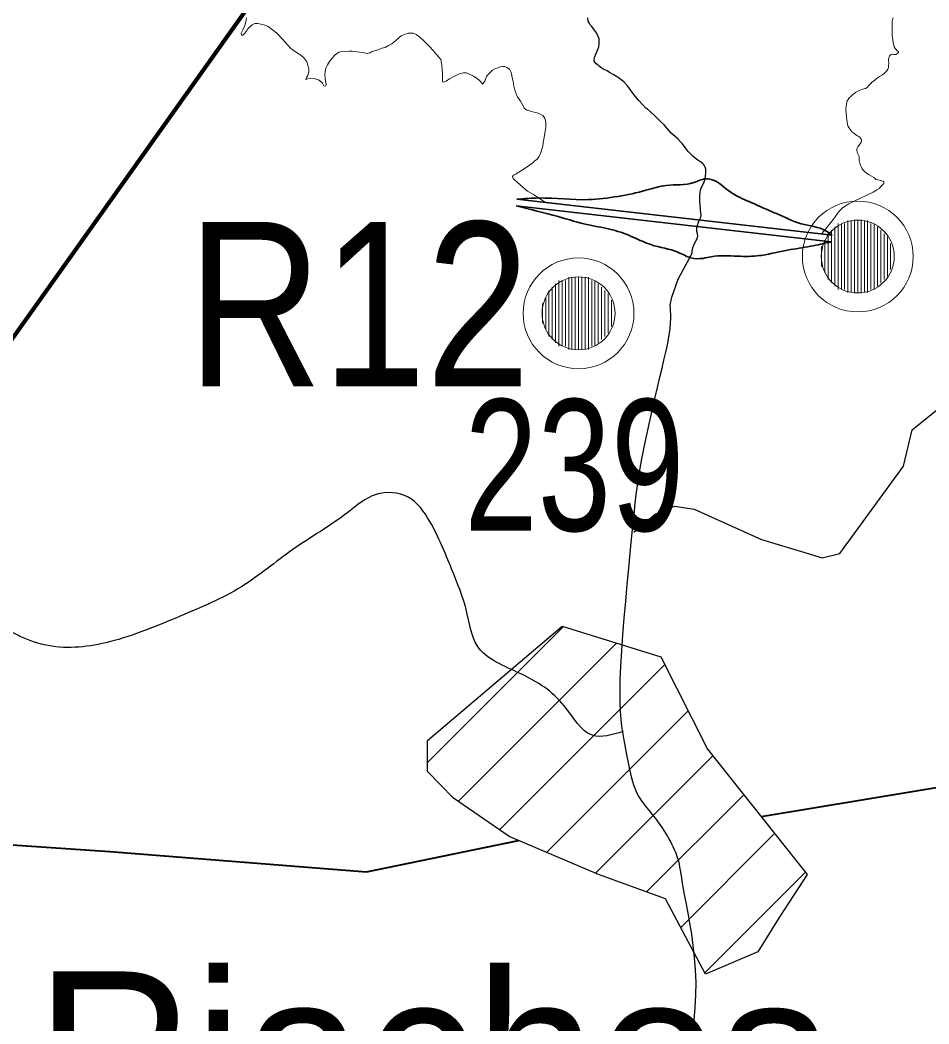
# Model space of a CAD drawing. Extents: x 553962 to 842807, y 8883888 to 9032388.
# Drawn here: x 708296 to 711063, y 8960766 to 8963822 of the extents above; entities that cross this region are included whole.
import ezdxf
from ezdxf.enums import TextEntityAlignment as Align

# ---------------------------------------------------------------- set-up
doc = ezdxf.new("R2010")
doc.units = 0
doc.header["$LTSCALE"] = 160
for name, color, linetype, lineweight in [('15', 7, 'Continuous', 25), ('21', 7, 'Continuous', 25), ('27', 7, 'Continuous', 90), ('28', 7, 'Continuous', 13), ('33', 7, 'Continuous', 13), ('8', 7, 'Continuous', 13)]:
    doc.layers.add(name, color=color, linetype=linetype, lineweight=lineweight)
doc.layers.add('29', color=7, linetype='Continuous')

msp = doc.modelspace()

# ---------------------------------------------------------------- linework, layer by layer
at = {"layer": '15', "lineweight": 40}
for points in [[(710551.5, 8961397.1), (711177.1, 8961501.2), (712016, 8961727.1), (712359, 8961724.2), (713550.7, 8961508.2), (716056.5, 8960938), (717193.5, 8960736.2), (719630.3, 8960157.3)], [(704410.2, 8961560.7), (707197.4, 8961384.6), (708568.6, 8961290.5), (709350.1, 8961228.9), (709812.8, 8961324.8)]]:
    msp.add_lwpolyline(points, dxfattribs=at)
at = {"layer": '21'}
for points in [[(710341.7, 8963112), (710341.4, 8963118.8), (710343.5, 8963128.8), (710347.6, 8963139.4), (710354.1, 8963151.2), (710357.1, 8963156.2), (710358.5, 8963160.6), (710358.8, 8963163.6), (710357.9, 8963170.6), (710356.5, 8963178), (710355.6, 8963184.5), (710356.2, 8963190.1), (710358, 8963196.8), (710361.5, 8963206.8), (710364.5, 8963213.6), (710368.3, 8963221.3), (710369.5, 8963228.1), (710368.6, 8963236.9), (710367.1, 8963241.9), (710366.8, 8963249.6), (710365.6, 8963268.8), (710365.6, 8963287.6), (710367.7, 8963303.5), (710370.7, 8963313.2), (710376.6, 8963324.4), (710380.1, 8963334.5), (710382.8, 8963345.1), (710383.7, 8963357.7), (710383.1, 8963367.8), (710381.6, 8963373.7), (710378.1, 8963379.6), (710373, 8963385.8), (710370.3, 8963388.6), (710365.3, 8963391.5), (710358.8, 8963395.4), (710350.6, 8963401.6), (710343.8, 8963407.5), (710335.8, 8963415.4), (710329.3, 8963421.3), (710320.2, 8963434), (710312.5, 8963445.2), (710306.3, 8963450.8), (710298, 8963459.9), (710289.9, 8963467.5), (710278.4, 8963477.9), (710266.9, 8963490.5), (710256.9, 8963502.3), (710245.7, 8963513.2), (710235.6, 8963523), (710225.9, 8963531.8), (710215.8, 8963541), (710206.1, 8963550.1), (710201.1, 8963553.9), (710191.5, 8963563.6), (710180, 8963576.6), (710168.8, 8963590.4), (710158.4, 8963602.8), (710151.4, 8963613.1), (710145.5, 8963621.1), (710133.7, 8963633.2), (710125.7, 8963640.2), (710118, 8963645.8), (710112, 8963649.9), (710101.7, 8963656.4), (710090.1, 8963662.2), (710082.8, 8963666.7), (710073.6, 8963671.1), (710065.1, 8963676.4), (710058.6, 8963681.4), (710055, 8963685), (710050, 8963688.5), (710045.3, 8963693.2), (710043.8, 8963697), (710043.2, 8963702.1), (710045, 8963707.7), (710049.1, 8963718), (710052.1, 8963724.8), (710054.4, 8963732.6), (710057.4, 8963740.3), (710059.2, 8963748), (710059.2, 8963757.1), (710058.6, 8963764.2), (710056.2, 8963771.8), (710050.3, 8963783.3), (710045, 8963790.7), (710036.4, 8963801.9), (710030.5, 8963808.3), (710027.8, 8963813.7), (710025.7, 8963818.7), (710024.6, 8963828.1)], [(710164.8, 8962317.2), (710168.7, 8962351.7), (710172.8, 8962385.1), (710177.5, 8962418), (710182.7, 8962451.3), (710188.8, 8962485.8), (710195.8, 8962521.8), (710203.5, 8962558.9), (710211.7, 8962596.3), (710220, 8962633.4), (710228.3, 8962669.3), (710236.4, 8962703.3), (710243.8, 8962734.7), (710250.5, 8962762.6), (710256.1, 8962786.7), (710260.8, 8962807), (710264.6, 8962824.2), (710267.7, 8962838.7), (710270.1, 8962851), (710271.9, 8962861.6), (710273.3, 8962870.9), (710274.4, 8962879.4), (710275.3, 8962887.5), (710275.9, 8962895.5), (710276.3, 8962903.4), (710276.6, 8962911.3), (710276.6, 8962919.3), (710276.5, 8962927.5), (710276.2, 8962936), (710275.8, 8962945), (710275.2, 8962954.4), (710280.1, 8962978.4), (710299.5, 8963033.2), (710341.7, 8963112)], [(710674.9, 8962204.1), (710737.2, 8962184.8), (710790.9, 8962198.1), (710985, 8962463.8), (711011.2, 8962574.6), (711153.5, 8962689.4), (711435.9, 8963104.2)], [(710164.4, 8962263.4), (710229.5, 8962317.3), (710287.9, 8962342), (710347.9, 8962333.1)], [(710310.3, 8961209.6), (710308.3, 8961222.6), (710306.5, 8961233.8), (710304.7, 8961243.7), (710302.9, 8961252.7), (710300.8, 8961261.4), (710298.3, 8961270), (710295.4, 8961278.7), (710292.1, 8961287.5), (710288.5, 8961296.2), (710284.5, 8961304.9), (710280.3, 8961313.5), (710275.9, 8961322), (710271.3, 8961330.4), (710266.6, 8961338.7), (710261.7, 8961346.8), (710256.8, 8961354.7), (710251.7, 8961362.5), (710246.5, 8961370.1), (710241.3, 8961377.5), (710236, 8961384.6), (710230.8, 8961391.6), (710225.5, 8961398.4), (710220.2, 8961404.9), (710215.1, 8961411.3), (710209.9, 8961417.6), (710204.9, 8961423.7), (710200.1, 8961429.8), (710195.4, 8961435.8), (710190.9, 8961441.7), (710186.6, 8961447.7), (710182.5, 8961453.9), (710178.6, 8961460.3), (710174.9, 8961467.3), (710171.3, 8961474.8), (710167.9, 8961483.2), (710164.6, 8961492.5), (710161.4, 8961502.8), (710158.2, 8961514.5), (710155.2, 8961527.2), (710152.2, 8961540.9), (710149.2, 8961555.4), (710146.2, 8961570.7), (710143.2, 8961586.5), (710140.2, 8961602.7), (710137.1, 8961619.2), (710133.9, 8961636), (710130.9, 8961653.7), (710128.1, 8961672.8), (710125.7, 8961694), (710123.8, 8961718.1), (710122.6, 8961745.6), (710122.3, 8961777.3), (710122.9, 8961813.8), (710124.7, 8961855.4), (710127.4, 8961901.3), (710130.9, 8961950.3), (710135, 8962001.2), (710139.5, 8962052.7), (710144.1, 8962103.7), (710148.7, 8962152.9), (710153.1, 8962199.2), (710157.2, 8962241.7), (710161, 8962280.7), (710164.8, 8962317.2)], [(710347.9, 8962333.1), (710553, 8962240.9), (710674.9, 8962204.1)], [(710342.4, 8960740.3), (710347.6, 8960778), (710351.3, 8960816.1), (710353.4, 8960854.3), (710353.8, 8960892.7), (710352.3, 8960930.7), (710349.4, 8960968.1), (710345.3, 8961004.5), (710340.4, 8961039.4), (710335, 8961072.3), (710329.6, 8961102.9), (710324.3, 8961130.7), (710319.7, 8961155.3), (710315.8, 8961176.5), (710312.8, 8961194.4), (710310.3, 8961209.6)]]:
    msp.add_lwpolyline(points, dxfattribs=at)
msp.add_spline([(710131.8, 8961656.3), (710038.2, 8961644.6), (709952.5, 8961734.3), (709819.9, 8961831.8), (709687.4, 8961917.5), (709656.2, 8962018.9), (709609.4, 8962151.4), (709543.1, 8962295.7), (709476.8, 8962369.8), (709379.4, 8962377.6), (709293.6, 8962323), (709126, 8962209.9), (708970, 8962096.9), (708782.9, 8962007.2), (708568.5, 8961929.2), (708381.3, 8961917.5), (708221.5, 8961987.7), (708096.8, 8962093), (707991.5, 8962217.7), (707749.8, 8962326.9), (707512, 8962326.9), (707301.5, 8962284), (707215.7, 8962330.8), (707145.5, 8962459.4), (707075.3, 8962576.4), (706915.5, 8962654.3), (706724.5, 8962763.5), (706475, 8962868.8), (706285.5, 8962993.6), (706252.3, 8963024.5), (706110.5, 8963180), (706048.8, 8963234.9), (705965.3, 8963310.3), (705863.5, 8963374.4), (705840.7, 8963390.4), (705796.9, 8963407.8)], degree=3, dxfattribs=at)
at = {"layer": '27'}
msp.add_lwpolyline([(691582, 8951218.7), (697371.2, 8956056), (705081.2, 8958366.8), (713138.6, 8969695)], dxfattribs=at)
at = {"layer": '28'}
for p, q in [((709535.9, 8961561.5), (709950.2, 8961975.8)), ((709629.5, 8961443), (710112, 8961925.4)), ((709755.6, 8961356.9), (710258.7, 8961860)), ((709898.9, 8961288), (710329.8, 8961719)), ((710047.5, 8961224.5), (710405, 8961582)), ((710202.9, 8961167.8), (710498.8, 8961463.7)), ((710307.1, 8961059.9), (710592.5, 8961345.3)), ((710380.7, 8960921.3), (710686.3, 8961227))]:
    msp.add_line(p, q, dxfattribs=at)
at = {"layer": '28', "lineweight": 25}
msp.add_lwpolyline([(709946.6, 8961976.9), (710246.8, 8961883.4), (710388.4, 8961602.9), (710691.5, 8961220.5), (710606.5, 8961090.1), (710541.4, 8960985.3), (710382.8, 8960917.3), (710261, 8961146.8), (710057.1, 8961220.5), (709785.2, 8961336.6), (709615.2, 8961452.8), (709535.9, 8961534.9), (709535.9, 8961628.4)], close=True, dxfattribs=at)
at = {"layer": '33'}
for p, q in [((710786, 8963202), (710786, 8963002)), ((710796, 8963202), (710796, 8963002)), ((710806, 8963202), (710806, 8963002)), ((710816, 8963212), (710816, 8962992)), ((710826, 8963212), (710826, 8962992)), ((710836, 8963212), (710836, 8962992)), ((710846, 8963212), (710846, 8962992)), ((710856, 8963212), (710856, 8962992)), ((710866, 8963212), (710866, 8962992)), ((710876, 8963212), (710876, 8962992)), ((710886, 8963202), (710886, 8963002)), ((710896, 8963202), (710896, 8963002)), ((710756, 8963172), (710756, 8963032)), ((710766, 8963182), (710766, 8963022)), ((710776, 8963192), (710776, 8963012)), ((710906, 8963192), (710906, 8963012)), ((710916, 8963182), (710916, 8963022)), ((710926, 8963172), (710926, 8963032)), ((710746, 8963152), (710746, 8963052)), ((710936, 8963162), (710936, 8963042)), ((710946, 8963142), (710946, 8963062)), ((710736, 8963132), (710736, 8963072)), ((709926, 8963019), (709926, 8962839)), ((709936, 8963029), (709936, 8962829)), ((709946, 8963029), (709946, 8962829)), ((709956, 8963029), (709956, 8962829)), ((709966, 8963039), (709966, 8962819)), ((709976, 8963039), (709976, 8962819)), ((709986, 8963039), (709986, 8962819)), ((709996, 8963039), (709996, 8962819)), ((710006, 8963039), (710006, 8962819)), ((710016, 8963039), (710016, 8962819)), ((710026, 8963039), (710026, 8962819)), ((710036, 8963029), (710036, 8962829)), ((710046, 8963029), (710046, 8962829)), ((710056, 8963019), (710056, 8962839)), ((709906, 8962999), (709906, 8962859)), ((709916, 8963009), (709916, 8962849)), ((710066, 8963009), (710066, 8962849)), ((710076, 8962999), (710076, 8962859)), ((710086, 8962989), (710086, 8962869)), ((709886, 8962959), (709886, 8962899)), ((709896, 8962979), (709896, 8962879)), ((710096, 8962969), (710096, 8962889))]:
    msp.add_line(p, q, dxfattribs=at)
for centre, radius in [((710846, 8963102), 168.7), ((710846, 8963102), 111), ((709996, 8962929), 168.7), ((709996, 8962929), 111)]:
    msp.add_circle(centre, radius, dxfattribs=at)
at = {"layer": '8', "lineweight": 35}
for p, q in [((709808.6, 8963276.2), (710767.6, 8963166.7)), ((709806.3, 8963256.3), (710765.4, 8963146.8))]:
    msp.add_line(p, q, dxfattribs=at)
at = {"layer": '8'}
msp.add_line((710734.9, 8963170.4), (709898, 8963265.9), dxfattribs=at)
for points in [[(709010.2, 8963811), (709002.1, 8963806.7), (708994.3, 8963800.5), (708988.7, 8963794.9), (708985.6, 8963788.4), (708978.1, 8963779.4), (708973.5, 8963775.7), (708970.1, 8963775.7), (708969.4, 8963782.2), (708971, 8963786.2), (708973.8, 8963792.1), (708979.7, 8963805.1), (708983.4, 8963816), (708985, 8963828.1)], [(709344.1, 8963722.3), (709307, 8963726.7), (709297.3, 8963727.3), (709275.6, 8963726.1), (709266, 8963723.9), (709255.3, 8963716), (709246.2, 8963705.7), (709237.9, 8963695.5), (709232, 8963685.2), (709226.7, 8963675), (709224.5, 8963664.8), (709223.6, 8963655.5), (709224.8, 8963642.4), (709226.7, 8963632.8), (709227.3, 8963626), (709226.4, 8963621.9), (709223.3, 8963621), (709220.8, 8963621.9), (709219.2, 8963623.8), (709216.1, 8963630), (709206.2, 8963638.4), (709191.2, 8963644), (709180.7, 8963644.9), (709172.3, 8963643), (709165.5, 8963640.9), (709167.3, 8963646.8), (709172.3, 8963653.3), (709174.8, 8963664.5), (709175.1, 8963671.9), (709171.7, 8963684.9), (709168.9, 8963694.6), (709160.1, 8963706.9), (709150.2, 8963715.3), (709137.1, 8963722.7), (709120.3, 8963734.8), (709108.5, 8963747.6), (709096.1, 8963762.8), (709077.6, 8963781.9), (709064.8, 8963792.4), (709050.9, 8963801.7), (709038.4, 8963807.6), (709020.1, 8963811.3), (709010.2, 8963811)], [(710953.7, 8963828.2), (710951.1, 8963818.6), (710950.4, 8963809.7), (710950.2, 8963799.4), (710950.4, 8963789.3), (710950.4, 8963775.3), (710952.6, 8963761.2), (710954, 8963752.3), (710955.6, 8963745.5), (710957.2, 8963739.9), (710959.8, 8963735.2), (710961.9, 8963732.8), (710965.9, 8963728.4), (710969, 8963725.6), (710970.9, 8963723.9), (710970.4, 8963722.8), (710966.6, 8963719.8), (710961.8, 8963717.2), (710955.5, 8963716.9), (710951.1, 8963717.9), (710947.3, 8963716.9), (710944.5, 8963714.6), (710942.4, 8963711.8), (710940.7, 8963707.6), (710939.3, 8963703.3)], [(709582, 8963633.4), (709582, 8963641), (709581.7, 8963656.7), (709580.8, 8963671.8), (709579.7, 8963684.1), (709578.2, 8963694.2), (709577.7, 8963698.3), (709576.5, 8963701.8), (709571.8, 8963708.2), (709564, 8963717.2), (709553.7, 8963728.8), (709541.1, 8963742.5), (709525.1, 8963758.8), (709512.8, 8963770.1), (709502.1, 8963777.4), (709492.4, 8963781.5), (709484.6, 8963782.3), (709477.6, 8963781.5), (709466.2, 8963778), (709456.3, 8963773.3), (709449.6, 8963768.7), (709444.7, 8963763.7), (709435.1, 8963755.8), (709427.5, 8963749.1), (709417.9, 8963744.5), (709407.7, 8963738.4), (709397.5, 8963735.8), (709388.5, 8963732.5), (709379.2, 8963729.1), (709367.8, 8963725.6), (709361.7, 8963722.3), (709355.5, 8963720.9), (709350.6, 8963719.7), (709344.1, 8963722.3)], [(710939.3, 8963703.3), (710939.8, 8963697.2), (710940.5, 8963691.2), (710940, 8963681.8), (710939.6, 8963675.9), (710937.5, 8963672.2), (710934.9, 8963666.8), (710930.6, 8963663.2), (710926.7, 8963659.3), (710921.2, 8963655.5), (710912.2, 8963649.9), (710903.3, 8963644.1), (710896.8, 8963637.8), (710889.2, 8963632.6), (710885.2, 8963628.1), (710879.6, 8963622.3), (710874.2, 8963616.7), (710869.3, 8963613.8), (710864.8, 8963612), (710857.1, 8963610.1), (710848.2, 8963606.3), (710838.6, 8963601), (710830.8, 8963594.8), (710825.2, 8963589.5), (710820.1, 8963584.6), (710816.6, 8963579.9), (710813.8, 8963575.5), (710812.2, 8963570.5), (710811.2, 8963566.1), (710810.5, 8963560), (710809.8, 8963548.8), (710810.7, 8963539.3), (710812.1, 8963525.4), (710813.4, 8963512.1), (710814.4, 8963503.9), (710816.9, 8963498.2), (710821.3, 8963491.5), (710828.3, 8963482), (710834.5, 8963477.1), (710840, 8963472.6), (710845.4, 8963469.3), (710849.5, 8963467.2), (710852.5, 8963464.9), (710854.4, 8963462.6), (710856.6, 8963459.5), (710857.1, 8963456.7), (710857.1, 8963453.4), (710856.6, 8963450.5), (710854.4, 8963447), (710850.6, 8963441.4), (710846.4, 8963436.2), (710843.7, 8963431.8), (710843.1, 8963429.3), (710843.1, 8963424.6), (710843.7, 8963420.5), (710844.9, 8963416.7), (710848.3, 8963410.5), (710850, 8963406.2), (710849.8, 8963401.9), (710850.6, 8963394.7), (710852.3, 8963386.5), (710854.5, 8963379.6), (710856.1, 8963375.5), (710859.7, 8963369), (710865.2, 8963361.4), (710871.7, 8963356.5), (710878.8, 8963351.9), (710887.8, 8963347), (710894.4, 8963342.9), (710898.3, 8963340.1), (710899.5, 8963337.5), (710901.3, 8963336.9), (710907.2, 8963335.4), (710916.6, 8963333.6), (710922.5, 8963331.1), (710925.3, 8963329.8), (710925.6, 8963326.9), (710925, 8963324.7), (710922.3, 8963321.3), (710917.7, 8963315.9), (710910.7, 8963309.3), (710903.8, 8963304.6), (710892.4, 8963297.8), (710871.8, 8963287.6), (710839.2, 8963272.4), (710818.9, 8963262.5), (710805.4, 8963254.2), (710798.8, 8963249.6), (710792.5, 8963243.4), (710786.2, 8963235.7), (710775.2, 8963219.8), (710760, 8963200.6), (710747.3, 8963185.2), (710736.2, 8963172.1), (710734.9, 8963170.4)], [(709893.2, 8963477.7), (709894.9, 8963488.1), (709896, 8963494.2), (709896, 8963501.5), (709896.6, 8963509.6), (709895.8, 8963517.2), (709893.7, 8963522.4), (709890.8, 8963527.1), (709887, 8963531.5), (709881.5, 8963534.7), (709872.7, 8963538.4), (709860.8, 8963541.1), (709852, 8963543.1), (709844.7, 8963546), (709838.6, 8963547.5), (709834, 8963550.4), (709830.8, 8963553.9), (709827, 8963561.1), (709818.8, 8963575.1), (709817.5, 8963577.9), (709813.4, 8963583.5), (709809.9, 8963587.2), (709808.4, 8963592.2), (709802.3, 8963608.5), (709799.4, 8963621), (709797.7, 8963630.9), (709795.3, 8963642.8), (709793, 8963651.9), (709791.5, 8963659), (709788.9, 8963666), (709785.4, 8963672.1), (709777.8, 8963677.6), (709771.1, 8963680), (709765.6, 8963680.3), (709757.4, 8963679.7), (709749.8, 8963676.5), (709741.1, 8963673), (709734.4, 8963669.2), (709728.9, 8963664.2), (709721.9, 8963657), (709718.4, 8963653.5), (709715.8, 8963649.7), (709712.8, 8963642.1), (709710.2, 8963635.7), (709707, 8963631.1), (709705.2, 8963628.2), (709703.8, 8963627), (709702.1, 8963628.4), (709697.7, 8963634.3), (709692.1, 8963640.1), (709684.3, 8963646.2), (709676.4, 8963651.2), (709670, 8963654.3), (709661.9, 8963657.8), (709654, 8963660.8), (709645.3, 8963661.3), (709636.8, 8963659), (709626, 8963655.5), (709613.8, 8963649.4), (709603.6, 8963643), (709597.2, 8963638.9), (709592.5, 8963636), (709587.8, 8963634), (709584.9, 8963633.1), (709582, 8963633.4)], [(709898, 8963265.9), (709890.6, 8963269.5), (709884.8, 8963273.9), (709871.2, 8963282.5), (709859, 8963290.7), (709840.6, 8963301.1), (709827.2, 8963312.5), (709819.3, 8963319.2), (709809.1, 8963327.9), (709799.8, 8963336.1), (709797.1, 8963339.5), (709795.6, 8963342.4), (709795.1, 8963345.3), (709797.7, 8963349.1), (709805.8, 8963354), (709822.5, 8963363.4), (709837, 8963372.7), (709846.6, 8963380), (709856.8, 8963387.2), (709863.4, 8963393.2), (709869.5, 8963398.8), (709875.1, 8963405.8), (709878.9, 8963413), (709882.4, 8963421.5), (709884.4, 8963429), (709887, 8963437.8), (709888.5, 8963448.8), (709891.1, 8963464.6), (709893.2, 8963477.7)]]:
    msp.add_lwpolyline(points, dxfattribs=at)
at = {"layer": '8', "lineweight": 35}
for points in [[(709808.6, 8963276.2), (709875.7, 8963280.1), (710026, 8963275.1), (710116.1, 8963285.1), (710201.3, 8963303.5), (710263.1, 8963318.5), (710346.6, 8963326.8), (710383.3, 8963338.5), (710408.4, 8963333.5), (710460.2, 8963296.8), (710517, 8963268.4), (710565.4, 8963246.7), (710600.5, 8963231.6), (710673.9, 8963201.6), (710749.1, 8963179.9), (710767.6, 8963166.7)], [(709806.3, 8963256.3), (709934.1, 8963223.3), (710027.6, 8963198.2), (710099.4, 8963183.2), (710164.6, 8963159.8), (710216.3, 8963138.1), (710299.8, 8963114.7), (710338.3, 8963098), (710375, 8963096.4), (710400.1, 8963101.4), (710480.2, 8963103), (710547, 8963104.7), (710592.1, 8963113.1), (710632.2, 8963121.4), (710702.3, 8963133.1), (710765.4, 8963146.8)]]:
    msp.add_spline(points, degree=3, dxfattribs=at)

# ---------------------------------------------------------------- texts
at = {"layer": '29'}
msp.add_text('Dois Riachos', height=500, dxfattribs=at).set_placement((706819.1, 8960425.8))
at = {"layer": '33', "width": 0.75}
msp.add_text('239', height=400, dxfattribs=at).set_placement((709648.7, 8962267.2))
at = {"layer": '8', "width": 0.85}
msp.add_text('R12', height=500, dxfattribs=at).set_placement((709326.6, 8962707.1), align=Align.CENTER)

doc.saveas('drawing.dxf')
